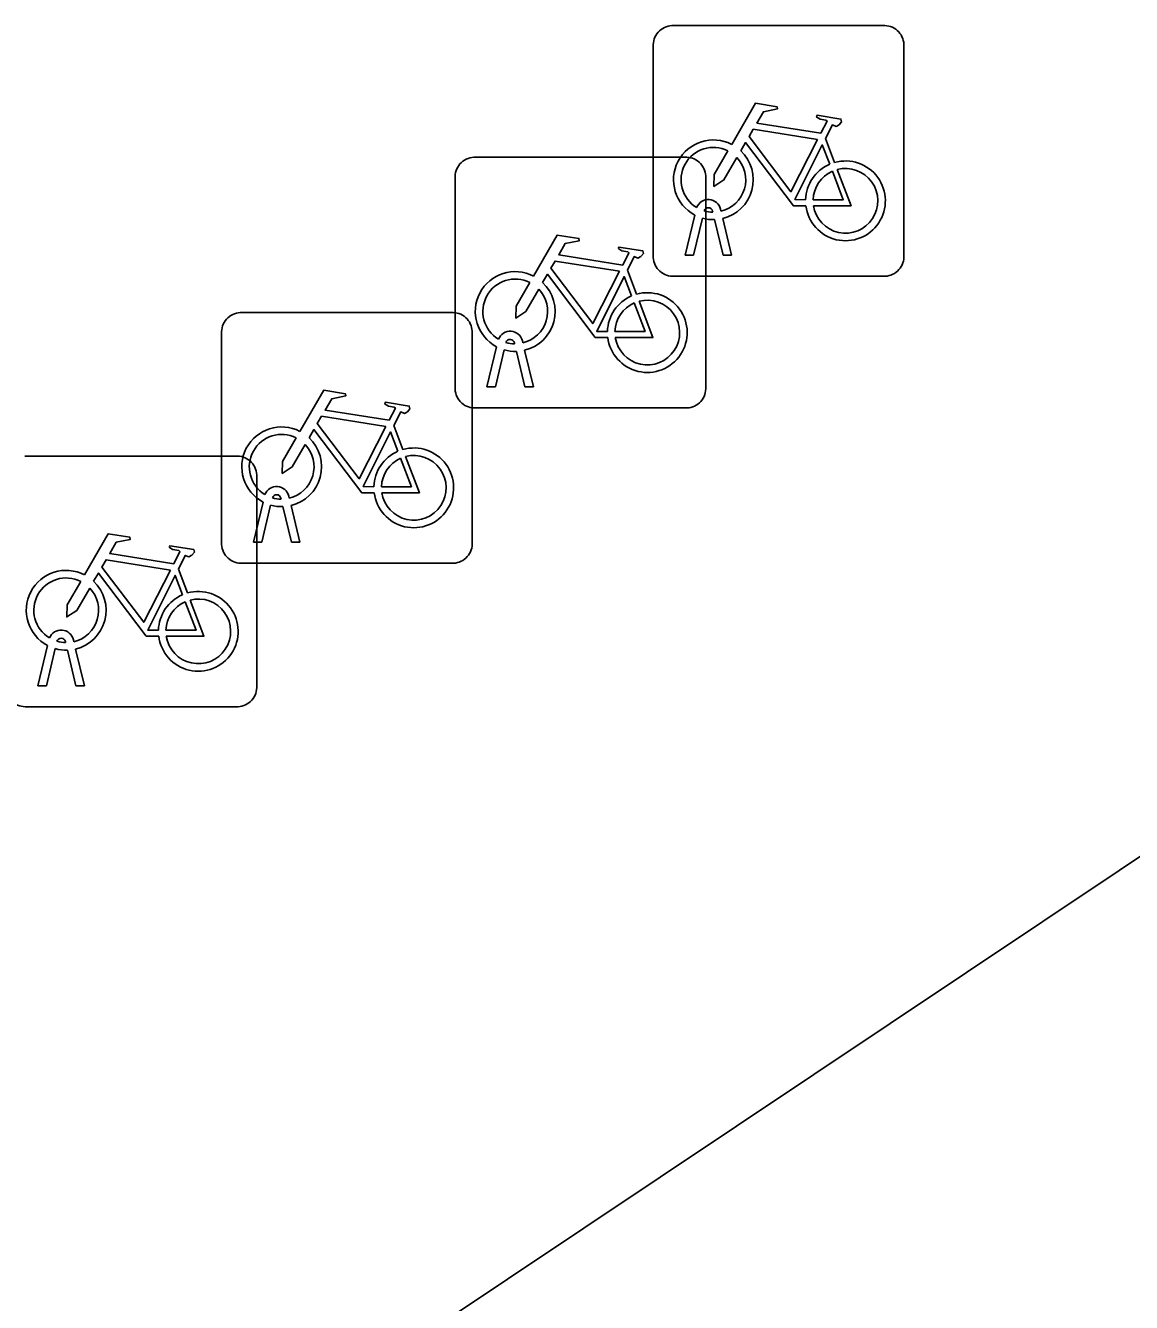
# Model space of a CAD drawing. Extents: x 158352 to 159489, y 383828 to 384597.
# Drawn here: x 158512.62 to 158517.02, y 384244.8 to 384249.89 of the extents above; entities that cross this region are included whole.
import ezdxf

# ---------------------------------------------------------------- set-up
doc = ezdxf.new("R2010")
doc.units = 0
doc.layers.add('IMGEO_Fietsenrek', color=7, linetype='Continuous')
doc.layers.add('IMGEO_Parkeervlak_gesloten', color=7, linetype='Continuous')

msp = doc.modelspace()

# ---------------------------------------------------------------- linework, layer by layer
at = {"layer": 'IMGEO_Fietsenrek'}
for p, q in [((158515.1929, 384249.8945), (158516.0338, 384249.8945)), ((158516.0338, 384249.8945), (158515.1929, 384249.8945)), ((158515.1185, 384248.9699), (158515.1185, 384249.8108)), ((158515.1185, 384249.8108), (158515.1185, 384248.9699)), ((158516.1175, 384249.8201), (158516.1175, 384248.9792)), ((158516.1175, 384248.9792), (158516.1175, 384249.8201)), ((158515.8052, 384249.4442), (158515.8415, 384249.349)), ((158514.4029, 384249.3695), (158515.2438, 384249.3695)), ((158515.2438, 384249.3695), (158514.4029, 384249.3695)), ((158514.3285, 384248.4449), (158514.3285, 384249.2858)), ((158514.3285, 384249.2858), (158514.3285, 384248.4449)), ((158515.3275, 384249.2951), (158515.3275, 384248.4542)), ((158515.3275, 384248.4542), (158515.3275, 384249.2951)), ((158515.2455, 384248.9793), (158515.2838, 384249.1393)), ((158515.3142, 384249.1271), (158515.2789, 384248.9793)), ((158515.3559, 384249.1509), (158515.3549, 384249.1552)), ((158515.3866, 384249.1624), (158515.3884, 384249.1545)), ((158515.397, 384248.9793), (158515.3631, 384249.121)), ((158515.3954, 384249.1253), (158515.4304, 384248.9793)), ((158515.2789, 384248.9793), (158515.2455, 384248.9793)), ((158515.4304, 384248.9793), (158515.397, 384248.9793)), ((158515.0152, 384248.9192), (158515.0515, 384248.824)), ((158516.0431, 384248.8955), (158515.2022, 384248.8955)), ((158515.2022, 384248.8955), (158516.0431, 384248.8955)), ((158513.4719, 384248.7505), (158514.3128, 384248.7505)), ((158514.3128, 384248.7505), (158513.4719, 384248.7505)), ((158514.3965, 384248.6761), (158514.3965, 384247.8352)), ((158514.3965, 384247.8352), (158514.3965, 384248.6761)), ((158513.3975, 384247.8259), (158513.3975, 384248.6668)), ((158513.3975, 384248.6668), (158513.3975, 384247.8259)), ((158514.5659, 384248.6259), (158514.5649, 384248.6302)), ((158514.5966, 384248.6374), (158514.5984, 384248.6295)), ((158514.4555, 384248.4543), (158514.4938, 384248.6143)), ((158514.5242, 384248.6021), (158514.4889, 384248.4543)), ((158514.607, 384248.4543), (158514.5731, 384248.596)), ((158514.6054, 384248.6003), (158514.6404, 384248.4543)), ((158514.4889, 384248.4543), (158514.4555, 384248.4543)), ((158514.6404, 384248.4543), (158514.607, 384248.4543)), ((158515.2531, 384248.3705), (158514.4122, 384248.3705)), ((158514.4122, 384248.3705), (158515.2531, 384248.3705)), ((158514.0842, 384248.3002), (158514.1205, 384248.205)), ((158512.6129, 384248.1785), (158513.4538, 384248.1785)), ((158513.4538, 384248.1785), (158512.6129, 384248.1785)), ((158513.5375, 384248.1041), (158513.5375, 384247.2632)), ((158513.5375, 384247.2632), (158513.5375, 384248.1041)), ((158513.6349, 384248.0069), (158513.6339, 384248.0112)), ((158513.6656, 384248.0184), (158513.6674, 384248.0105)), ((158513.5245, 384247.8353), (158513.5628, 384247.9953)), ((158513.5932, 384247.9831), (158513.5579, 384247.8353)), ((158513.676, 384247.8353), (158513.6421, 384247.977)), ((158513.6744, 384247.9813), (158513.7094, 384247.8353)), ((158513.5579, 384247.8353), (158513.5245, 384247.8353)), ((158513.7094, 384247.8353), (158513.676, 384247.8353)), ((158513.2252, 384247.7282), (158513.2615, 384247.633)), ((158514.3221, 384247.7515), (158513.4812, 384247.7515)), ((158513.4812, 384247.7515), (158514.3221, 384247.7515)), ((158512.6655, 384247.2633), (158512.7038, 384247.4233)), ((158512.7342, 384247.4111), (158512.6989, 384247.2633)), ((158512.7759, 384247.4349), (158512.7749, 384247.4392)), ((158512.817, 384247.2633), (158512.7831, 384247.405)), ((158512.8066, 384247.4464), (158512.8084, 384247.4385)), ((158512.8154, 384247.4093), (158512.8504, 384247.2633)), ((158512.6989, 384247.2633), (158512.6655, 384247.2633)), ((158512.8504, 384247.2633), (158512.817, 384247.2633)), ((158513.4631, 384247.1795), (158512.6222, 384247.1795)), ((158512.6222, 384247.1795), (158513.4631, 384247.1795))]:
    msp.add_line(p, q, dxfattribs=at)
for points in [[(158515.4311, 384249.4212), (158515.5258, 384249.5847), (158515.612, 384249.5709), (158515.6137, 384249.5622), (158515.5576, 384249.5513), (158515.5314, 384249.506), (158515.7866, 384249.4652)], [(158515.7866, 384249.4652), (158515.8116, 384249.514), (158515.8065, 384249.518), (158515.7833, 384249.5217), (158515.7706, 384249.5292), (158515.7696, 384249.5323), (158515.7718, 384249.5369), (158515.8666, 384249.5218), (158515.8689, 384249.5115), (158515.8595, 384249.4991), (158515.8471, 384249.4927), (158515.8326, 384249.4989), (158515.8052, 384249.4442)], [(158515.7737, 384249.44), (158515.5169, 384249.481), (158515.5002, 384249.4522), (158515.6672, 384249.2319), (158515.7737, 384249.44)], [(158515.4518, 384249.3687), (158515.4002, 384249.2795), (158515.3603, 384249.2535), (158515.3615, 384249.301), (158515.416, 384249.3952)], [(158515.7268, 384249.1765), (158515.6771, 384249.1766), (158515.4864, 384249.4283), (158515.4674, 384249.3955)], [(158515.8217, 384249.342), (158515.7924, 384249.4188), (158515.683, 384249.2007), (158515.7257, 384249.2006)], [(158515.7557, 384249.2005), (158515.8756, 384249.2003), (158515.8324, 384249.3139)], [(158515.8522, 384249.3208), (158515.9072, 384249.1762), (158515.7571, 384249.1765)], [(158514.6411, 384248.8962), (158514.7358, 384249.0597), (158514.822, 384249.0459), (158514.8237, 384249.0372), (158514.7676, 384249.0263), (158514.7414, 384248.981), (158514.9966, 384248.9402)], [(158514.9966, 384248.9402), (158515.0216, 384248.989), (158515.0165, 384248.993), (158514.9933, 384248.9967), (158514.9806, 384249.0042), (158514.9796, 384249.0073), (158514.9818, 384249.0119), (158515.0766, 384248.9968), (158515.0789, 384248.9865), (158515.0695, 384248.9741), (158515.0571, 384248.9677), (158515.0426, 384248.9739), (158515.0152, 384248.9192)], [(158514.9837, 384248.915), (158514.7269, 384248.956), (158514.7102, 384248.9272), (158514.8772, 384248.7069), (158514.9837, 384248.915)], [(158514.9368, 384248.6515), (158514.8871, 384248.6516), (158514.6964, 384248.9033), (158514.6774, 384248.8705)], [(158515.0317, 384248.817), (158515.0024, 384248.8938), (158514.893, 384248.6757), (158514.9357, 384248.6756)], [(158514.6618, 384248.8437), (158514.6102, 384248.7545), (158514.5703, 384248.7285), (158514.5715, 384248.776), (158514.626, 384248.8702)], [(158514.9657, 384248.6755), (158515.0856, 384248.6753), (158515.0424, 384248.7889)], [(158515.0622, 384248.7958), (158515.1172, 384248.6512), (158514.9671, 384248.6515)], [(158513.7101, 384248.2772), (158513.8048, 384248.4407), (158513.891, 384248.4269), (158513.8927, 384248.4182), (158513.8366, 384248.4073), (158513.8104, 384248.362), (158514.0656, 384248.3212)], [(158514.0656, 384248.3212), (158514.0906, 384248.37), (158514.0855, 384248.374), (158514.0623, 384248.3777), (158514.0496, 384248.3852), (158514.0486, 384248.3883), (158514.0508, 384248.3929), (158514.1456, 384248.3778), (158514.1479, 384248.3675), (158514.1385, 384248.3551), (158514.1261, 384248.3487), (158514.1116, 384248.3549), (158514.0842, 384248.3002)], [(158514.0527, 384248.296), (158513.7959, 384248.337), (158513.7792, 384248.3082), (158513.9462, 384248.0879), (158514.0527, 384248.296)], [(158514.0058, 384248.0325), (158513.9561, 384248.0326), (158513.7654, 384248.2843), (158513.7464, 384248.2515)], [(158514.1007, 384248.198), (158514.0714, 384248.2748), (158513.962, 384248.0567), (158514.0047, 384248.0566)], [(158513.7308, 384248.2247), (158513.6792, 384248.1355), (158513.6393, 384248.1095), (158513.6405, 384248.157), (158513.695, 384248.2512)], [(158514.0347, 384248.0565), (158514.1546, 384248.0563), (158514.1114, 384248.1699)], [(158514.1312, 384248.1768), (158514.1862, 384248.0322), (158514.0361, 384248.0325)], [(158512.8511, 384247.7052), (158512.9458, 384247.8687), (158513.032, 384247.8549), (158513.0337, 384247.8462), (158512.9776, 384247.8353), (158512.9514, 384247.79), (158513.2066, 384247.7492)], [(158513.2066, 384247.7492), (158513.2316, 384247.798), (158513.2265, 384247.802), (158513.2033, 384247.8057), (158513.1906, 384247.8132), (158513.1896, 384247.8163), (158513.1918, 384247.8209), (158513.2866, 384247.8058), (158513.2889, 384247.7955), (158513.2795, 384247.7831), (158513.2671, 384247.7767), (158513.2526, 384247.7829), (158513.2252, 384247.7282)], [(158513.1937, 384247.724), (158512.9369, 384247.765), (158512.9202, 384247.7362), (158513.0872, 384247.5159), (158513.1937, 384247.724)], [(158513.1468, 384247.4605), (158513.0971, 384247.4606), (158512.9064, 384247.7123), (158512.8874, 384247.6795)], [(158513.2417, 384247.626), (158513.2124, 384247.7028), (158513.103, 384247.4847), (158513.1457, 384247.4846)], [(158512.8718, 384247.6527), (158512.8202, 384247.5635), (158512.7803, 384247.5375), (158512.7815, 384247.585), (158512.836, 384247.6792)], [(158513.2722, 384247.6048), (158513.3272, 384247.4602), (158513.1771, 384247.4605)], [(158513.1757, 384247.4845), (158513.2956, 384247.4843), (158513.2524, 384247.5979)]]:
    msp.add_lwpolyline(points, dxfattribs=at)
for centre, radius, start, end in [((158515.1962, 384249.8166), 0.0779, 92.4484, 184.2845), ((158515.1962, 384249.8166), 0.0779, 92.4484, 184.2845), ((158516.0396, 384249.8168), 0.0779, 2.4484, 94.2845), ((158516.0396, 384249.8168), 0.0779, 2.4484, 94.2845), ((158515.3581, 384249.2799), 0.159, 62.6766, 242.1369), ((158515.3581, 384249.2799), 0.129, 63.3192, 238.903), ((158515.3581, 384249.2799), 0.159, 283.5766, 46.6042), ((158514.4062, 384249.2916), 0.0779, 92.4484, 184.2845), ((158514.4062, 384249.2916), 0.0779, 92.4484, 184.2845), ((158515.2496, 384249.2918), 0.0779, 2.4484, 94.2845), ((158515.2496, 384249.2918), 0.0779, 2.4484, 94.2845), ((158515.3581, 384249.2799), 0.129, 283.6043, 43.4302), ((158515.8847, 384249.1959), 0.159, 113.3408, 178.3217), ((158515.8847, 384249.1959), 0.159, 187.0065, 105.7708), ((158515.8847, 384249.1959), 0.129, 113.923, 177.9556), ((158515.8847, 384249.1959), 0.129, 188.6715, 104.5883), ((158515.3379, 384249.1513), 0.0499, 12.8025, 158.6934), ((158515.3581, 384249.2799), 0.159, 253.9967, 271.7867), ((158515.3379, 384249.1513), 0.0174, 12.8025, 163.4502), ((158515.3581, 384249.2799), 0.129, 253.415, 269.0204), ((158516.0398, 384248.9734), 0.0779, 272.4484, 4.2845), ((158516.0398, 384248.9734), 0.0779, 272.4484, 4.2845), ((158515.1964, 384248.9732), 0.0779, 182.4484, 274.2845), ((158515.1964, 384248.9732), 0.0779, 182.4484, 274.2845), ((158514.5681, 384248.7549), 0.159, 62.6766, 242.1369), ((158514.5681, 384248.7549), 0.129, 63.3192, 238.903), ((158514.5681, 384248.7549), 0.129, 283.6043, 43.4302), ((158514.5681, 384248.7549), 0.159, 283.5766, 46.6042), ((158515.0947, 384248.6709), 0.159, 187.0065, 105.7708), ((158515.0947, 384248.6709), 0.159, 113.3408, 178.3217), ((158515.0947, 384248.6709), 0.129, 113.923, 177.9556), ((158515.0947, 384248.6709), 0.129, 188.6715, 104.5883), ((158513.4752, 384248.6726), 0.0779, 92.4484, 184.2845), ((158513.4752, 384248.6726), 0.0779, 92.4484, 184.2845), ((158514.3186, 384248.6728), 0.0779, 2.4484, 94.2845), ((158514.3186, 384248.6728), 0.0779, 2.4484, 94.2845), ((158514.5479, 384248.6263), 0.0499, 12.8025, 158.6934), ((158514.5479, 384248.6263), 0.0174, 12.8025, 163.4502), ((158514.5681, 384248.7549), 0.129, 253.415, 269.0204), ((158514.5681, 384248.7549), 0.159, 253.9967, 271.7867), ((158514.4064, 384248.4482), 0.0779, 182.4484, 274.2845), ((158514.4064, 384248.4482), 0.0779, 182.4484, 274.2845), ((158515.2498, 384248.4484), 0.0779, 272.4484, 4.2845), ((158515.2498, 384248.4484), 0.0779, 272.4484, 4.2845), ((158513.6371, 384248.1359), 0.159, 62.6766, 242.1369), ((158513.6371, 384248.1359), 0.129, 63.3192, 238.903), ((158513.6371, 384248.1359), 0.129, 283.6043, 43.4302), ((158513.6371, 384248.1359), 0.159, 283.5766, 46.6042), ((158514.1637, 384248.0519), 0.159, 187.0065, 105.7708), ((158513.4596, 384248.1008), 0.0779, 2.4484, 94.2845), ((158513.4596, 384248.1008), 0.0779, 2.4484, 94.2845), ((158514.1637, 384248.0519), 0.159, 113.3408, 178.3217), ((158514.1637, 384248.0519), 0.129, 113.923, 177.9556), ((158514.1637, 384248.0519), 0.129, 188.6715, 104.5883), ((158513.6169, 384248.0073), 0.0499, 12.8025, 158.6934), ((158513.6169, 384248.0073), 0.0174, 12.8025, 163.4502), ((158513.6371, 384248.1359), 0.129, 253.415, 269.0204), ((158513.6371, 384248.1359), 0.159, 253.9967, 271.7867), ((158513.4754, 384247.8292), 0.0779, 182.4484, 274.2845), ((158513.4754, 384247.8292), 0.0779, 182.4484, 274.2845), ((158514.3188, 384247.8294), 0.0779, 272.4484, 4.2845), ((158514.3188, 384247.8294), 0.0779, 272.4484, 4.2845), ((158512.7781, 384247.5639), 0.159, 62.6766, 242.1369), ((158512.7781, 384247.5639), 0.129, 63.3192, 238.903), ((158512.7781, 384247.5639), 0.129, 283.6043, 43.4302), ((158512.7781, 384247.5639), 0.159, 283.5766, 46.6042), ((158513.3047, 384247.4799), 0.159, 113.3408, 178.3217), ((158513.3047, 384247.4799), 0.159, 187.0065, 105.7708), ((158513.3047, 384247.4799), 0.129, 188.6715, 104.5883), ((158513.3047, 384247.4799), 0.129, 113.923, 177.9556), ((158512.7579, 384247.4353), 0.0499, 12.8025, 158.6934), ((158512.7579, 384247.4353), 0.0174, 12.8025, 163.4502), ((158512.7781, 384247.5639), 0.159, 253.9967, 271.7867), ((158512.7781, 384247.5639), 0.129, 253.415, 269.0204), ((158512.6164, 384247.2572), 0.0779, 182.4484, 274.2845), ((158512.6164, 384247.2572), 0.0779, 182.4484, 274.2845), ((158513.4598, 384247.2574), 0.0779, 272.4484, 4.2845), ((158513.4598, 384247.2574), 0.0779, 272.4484, 4.2845)]:
    msp.add_arc(centre, radius, start, end, dxfattribs=at)
at = {"layer": 'IMGEO_Parkeervlak_gesloten'}
msp.add_lwpolyline([(158510.568, 384242.247), (158517.893, 384247.139), (158520.209, 384243.789), (158520.378, 384243.544), (158524.733, 384246.459), (158522.563, 384249.7)], dxfattribs=at)

doc.saveas('drawing.dxf')
